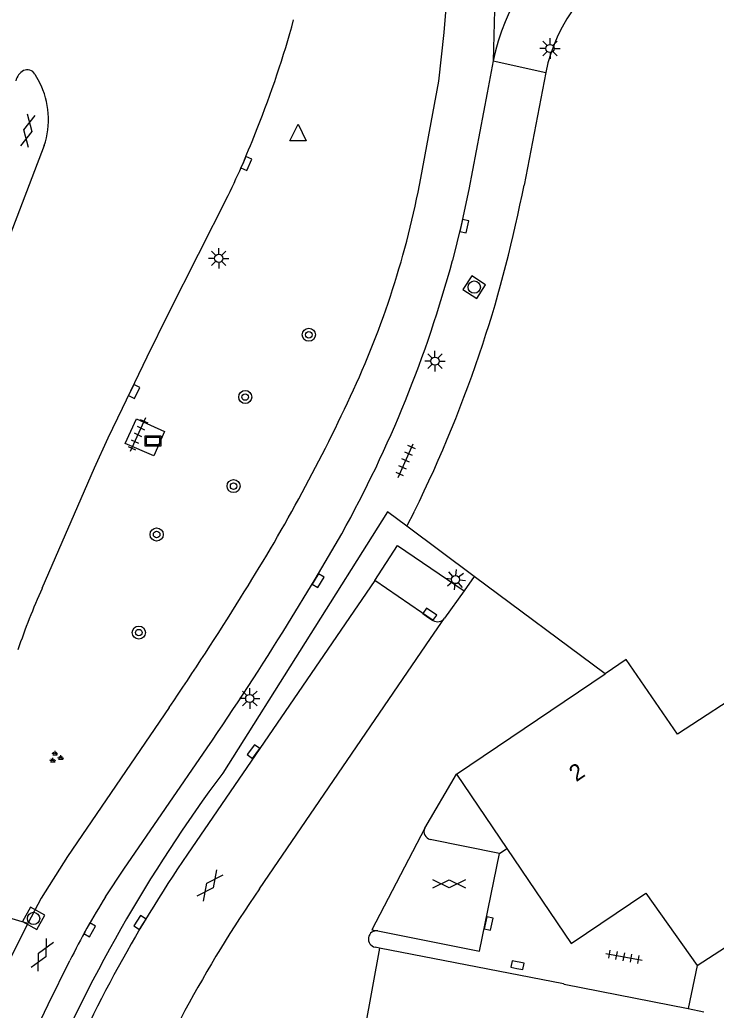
# Model space of a CAD drawing. Extents: x 131000 to 133013, y 393000 to 396501.
# Drawn here: x 132637 to 132679.5, y 394952.6 to 395013.1 of the extents above; entities that cross this region are included whole.
import ezdxf

# ---------------------------------------------------------------- set-up
doc = ezdxf.new("R2010")
doc.units = 0
for name, color, linetype in [('gg-afsc-hekwerk', 7, 'Continuous'), ('gg-anno-huisnummerreeks BGT', 7, 'Continuous'), ('gg-bbg-hoofdgebouw', 7, 'Continuous'), ('gg-knt-verharding', 7, 'Continuous'), ('gg-knt-verharding nz', 7, 'Continuous'), ('gt-grn-groengrens', 7, 'Continuous'), ('gt-grn-vlakafsluiter', 7, 'Continuous'), ('gt-grn-weggrens', 7, 'Continuous'), ('gt-symb-boom', 7, 'Continuous'), ('gt-symb-gesloten verharding', 7, 'Continuous'), ('gt-symb-groenvak', 7, 'Continuous'), ('gt-symb-informatiebord', 7, 'Continuous'), ('gt-symb-kolk', 7, 'Continuous'), ('gt-symb-lichtmast', 7, 'Continuous'), ('gt-symb-rioolschacht', 7, 'Continuous'), ('gt-symb-tegel verharding', 7, 'Continuous'), ('gt-symb-waterafsluiter', 7, 'Continuous')]:
    doc.layers.add(name, color=color, linetype=linetype)

# ---------------------------------------------------------------- blocks, each defined once
blk = doc.blocks.new('gt0-WAFSL')
at = {"layer": 'gt-symb-waterafsluiter'}
for p, q in [((-0.5, -0.333), (0, 0.667)), ((0, 0.667), (0.5, -0.333)), ((0.5, -0.333), (-0.5, -0.333))]:
    blk.add_line(p, q, dxfattribs=at)
blk = doc.blocks.new('gt0-GESVH1')
at = {"layer": 'gt-symb-gesloten verharding'}
for p, q in [((-0.992, -0.261), (0.008, 0.239)), ((0.008, -0.261), (-0.992, 0.239)), ((0.008, 0.239), (1.008, -0.261)), ((1.008, 0.239), (0.008, -0.261))]:
    blk.add_line(p, q, dxfattribs=at)
blk = doc.blocks.new('gt0-LMAST')
at = {"layer": 'gt-symb-lichtmast'}
for p, q in [((-0.005, 0.246), (-0.005, 0.621)), ((-0.182, 0.173), (-0.447, 0.438)), ((0.172, 0.173), (0.437, 0.438)), ((-0.255, -0.004), (-0.63, -0.004)), ((-0.182, -0.181), (-0.447, -0.446)), ((-0.005, -0.254), (-0.005, -0.629)), ((0.437, -0.446), (0.172, -0.181)), ((0.245, -0.004), (0.62, -0.004))]:
    blk.add_line(p, q, dxfattribs=at)
blk.add_circle((-0.005, -0.004), 0.25, dxfattribs=at)
blk = doc.blocks.new('gt0-RS')
at = {"layer": 'gt-symb-rioolschacht'}
blk.add_lwpolyline([(-0.5, -0.5), (0.5, -0.5), (0.5, 0.5), (-0.5, 0.5)], close=True, dxfattribs=at)
blk.add_circle((0, 0), 0.375, dxfattribs=at)
blk = doc.blocks.new('gt0-KOLK')
at = {"layer": 'gt-symb-kolk'}
blk.add_lwpolyline([(0, 0), (0.375, 0), (0.375, 0.4), (-0.375, 0.4), (-0.375, 0), (0, 0)], dxfattribs=at)
blk = doc.blocks.new('gt0-BOOM')
at = {"layer": 'gt-symb-boom'}
for radius in [0.4, 0.2]:
    blk.add_circle((0, 0), radius, dxfattribs=at)
blk = doc.blocks.new('gt0-TEG1')
at = {"layer": 'gt-symb-tegel verharding'}
for p, q in [((-1.125, 0), (1.125, 0)), ((-0.9, -0.25), (-0.9, 0.25)), ((-0.45, -0.25), (-0.45, 0.25)), ((0, -0.25), (0, 0.25)), ((0.45, -0.25), (0.45, 0.25)), ((0.9, -0.25), (0.9, 0.25))]:
    blk.add_line(p, q, dxfattribs=at)
blk = doc.blocks.new('gt0-IBORD')
at = {"layer": 'gt-symb-informatiebord'}
blk.add_lwpolyline([(-0.5, 0.295), (-0.5, -0.295), (0.5, -0.295), (0.5, 0.295), (-0.5, 0.295)], dxfattribs=at)
blk.add_lwpolyline([(-0.417, -0.212), (0.417, -0.212), (0.417, 0.212), (-0.417, 0.212)], close=True, dxfattribs=at)
blk = doc.blocks.new('gt0-GRVAK')
at = {"layer": 'gt-symb-groenvak'}
for p, q in [((-0.11, 0.189), (-0.228, 0.24)), ((-0.182, 0.153), (0.088, 0.153)), ((-0.091, 0.211), (-0.156, 0.322)), ((-0.047, 0.214), (-0.047, 0.393)), ((-0.004, 0.211), (0.061, 0.322)), ((0.015, 0.189), (0.133, 0.24)), ((0.262, -0.052), (0.197, 0.059)), ((0.305, -0.049), (0.305, 0.13)), ((0.349, -0.052), (0.414, 0.059)), ((-0.245, -0.228), (-0.363, -0.177)), ((-0.318, -0.264), (-0.047, -0.264)), ((-0.226, -0.206), (-0.291, -0.095)), ((-0.183, -0.203), (-0.183, -0.024)), ((-0.139, -0.206), (-0.074, -0.095)), ((-0.12, -0.228), (-0.002, -0.177)), ((0.243, -0.074), (0.125, -0.023)), ((0.17, -0.11), (0.441, -0.11)), ((0.368, -0.074), (0.486, -0.023))]:
    blk.add_line(p, q, dxfattribs=at)

msp = doc.modelspace()

# ---------------------------------------------------------------- linework, layer by layer
at = {"layer": 'gg-afsc-hekwerk'}
for p, q in [((132659.424, 394983.061), (132649.358, 394967.106)), ((132660.596, 394982.188), (132659.424, 394983.061)), ((132664.717, 394979.117), (132660.596, 394982.188)), ((132672.705, 394973.165), (132664.717, 394979.117))]:
    msp.add_line(p, q, dxfattribs=at)
msp.add_arc((132723.456, 394911.828), 92.445, 143.2765, 157.38274, dxfattribs=at)
at = {"layer": 'gg-bbg-hoofdgebouw'}
for p, q in [((132663.64, 394967.04), (132672.705, 394973.165)), ((132663.64, 394967.04), (132666.713, 394962.496)), ((132666.713, 394962.496), (132670.64, 394956.69))]:
    msp.add_line(p, q, dxfattribs=at)
for points in [[(132692.063, 394966.955), (132689.28, 394971.08), (132684.74, 394968), (132681.62, 394972.41), (132677.12, 394969.48), (132674, 394974.04), (132672.705, 394973.165)], [(132670.64, 394956.69), (132675.2, 394959.77), (132678.33, 394955.35)], [(132678.33, 394955.35), (132682.83, 394958.27), (132685.92, 394953.71), (132690.221, 394956.623)]]:
    msp.add_lwpolyline(points, dxfattribs=at)
at = {"layer": 'gg-knt-verharding'}
for p, q in [((132637.887, 395009.788), (132638.177, 395009.278)), ((132669.076, 395009.898), (132667.754, 395003.011)), ((132638.454, 395005.422), (132635.226, 394996.995)), ((132660.596, 394982.188), (132661.064, 394983.089)), ((132658.639, 394978.859), (132647.205, 394962.152)), ((132662.201, 394976.431), (132658.639, 394978.859)), ((132664.717, 394979.117), (132664.09, 394978.235)), ((132664.09, 394978.235), (132662.897, 394976.557)), ((132661.692, 394963.741), (132663.64, 394967.04)), ((132666.265, 394962.193), (132662.032, 394963.056)), ((132637.447, 394957.909), (132631.821, 394959.578)), ((132636.023, 394955.054), (132637.447, 394957.909)), ((132658.936, 394956.418), (132658.657, 394956.472)), ((132670.157, 394954.229), (132658.936, 394956.418)), ((132678.33, 394955.35), (132677.779, 394952.724)), ((132670.208, 394954.219), (132670.157, 394954.229)), ((132670.208, 394954.219), (132677.779, 394952.724)), ((132677.779, 394952.724), (132678.725, 394952.525))]:
    msp.add_line(p, q, dxfattribs=at)
for points in [[(132661.45, 395003.44), (132662.554, 395009.354), (132662.88, 395012.335), (132663.117, 395015.326), (132663.265, 395018.338), (132663.308, 395020.338), (132663.273, 395025.221)], [(132665.879, 395010.596), (132665.496, 395008.644), (132664.388, 395002.734), (132663.912, 395000.56), (132663.383, 394998.403)], [(132638.33, 394978.387), (132641.532, 394985.738), (132642.369, 394987.574), (132643.231, 394989.396), (132644.738, 394992.517), (132646.074, 394995.211), (132649.69, 395002.379)], [(132644.084, 394988.739), (132645.804, 394987.956), (132645.149, 394986.469), (132643.398, 394987.239), (132644.084, 394988.739)], [(132653.319, 394976.187), (132654.996, 394978.94), (132656.629, 394981.725)], [(132646.083, 394971.107), (132639.868, 394962.018), (132638.266, 394959.471), (132637.447, 394957.909)], [(132642.203, 394959.555), (132643.313, 394961.234), (132648.412, 394968.649)], [(132658.836, 394957.467), (132665.043, 394956.232), (132666.265, 394962.193)], [(132637.385, 394950.251), (132638.694, 394952.969), (132640.028, 394955.656)]]:
    msp.add_lwpolyline(points, dxfattribs=at)
for centre, radius, start, end in [((132678.435, 395008.117), 12.798, 124.34158, 168.82933), ((132678.82, 395007.91), 9.945, 114.33477, 168.46822), ((132597.151, 395028.378), 58.56, 338.01987, 344.88278), ((132637.727, 395009.122), 1.036, 121.4522, 165.66074), ((132637.42, 395009.518), 0.54, 30.0109, 115.54223), ((132633.739, 395007.021), 4.978, 341.26202, 26.95568), ((132602.075, 395025.394), 52.885, 334.20262, 339.02118), ((132607.52, 395013.454), 54.852, 334.81625, 349.48114), ((132589.85, 395018.029), 79.339, 341.84121, 349.08866), ((132591.571, 395017.778), 74.38, 331.00638, 344.9012), ((132588.16, 395018.834), 81.195, 333.88125, 341.67313), ((132560.526, 395034.909), 106.51, 327.57843, 335.12893), ((132674.811, 394961.839), 40.058, 155.60056, 161.36691), ((132512.381, 395062.735), 162.086, 325.57678, 328.40014), ((132662.484, 394976.851), 0.507, 235.998, 324.52475), ((132482.558, 395081.981), 200.877, 325.6543, 328.21999), ((132662.129, 394963.531), 0.485, 154.34272, 258.45232), ((132712.89, 394917.064), 79.671, 145.53315, 157.95672), ((132680.392, 394935.696), 45.03, 148.00412, 153.68723), ((132658.754, 394956.968), 0.506, 80.62849, 258.97472)]:
    msp.add_arc(centre, radius, start, end, dxfattribs=at)
at = {"layer": 'gg-knt-verharding nz'}
for points in [[(132651.603, 394960.037), (132662.04, 394975.327), (132662.897, 394976.557)], [(132661.692, 394963.741), (132658.466, 394957.541), (132658.836, 394957.467)], [(132658.936, 394956.418), (132658.041, 394951.499), (132677.741, 394947.667), (132678.374, 394950.791)]]:
    msp.add_lwpolyline(points, dxfattribs=at)
msp.add_arc((132717.262, 394914.712), 79.784, 145.38262, 157.90617, dxfattribs=at)
at = {"layer": 'gt-grn-groengrens'}
msp.add_lwpolyline([(132658.639, 394978.859), (132660.028, 394981.011), (132664.09, 394978.235)], dxfattribs=at)
at = {"layer": 'gt-grn-vlakafsluiter'}
msp.add_line((132666.265, 394962.193), (132666.713, 394962.496), dxfattribs=at)
at = {"layer": 'gt-grn-weggrens'}
for p, q in [((132666.22, 395024.624), (132665.879, 395010.596)), ((132665.879, 395010.596), (132669.076, 395009.898))]:
    msp.add_line(p, q, dxfattribs=at)

# ---------------------------------------------------------------- block references
at = {"layer": 'gt-symb-boom'}
for p in [(132654.617, 394993.872), (132650.73, 394990.07), (132650.022, 394984.631), (132645.322, 394981.676), (132644.233, 394975.682)]:
    msp.add_blockref('gt0-BOOM', p, dxfattribs=at)
at = {"layer": 'gt-symb-gesloten verharding'}
for p, rotation in [((132637.45, 395006.325), 78.2854747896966), ((132648.566, 394960.237), 53.21030035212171), ((132638.322, 394955.998), 62.486938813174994)]:
    msp.add_blockref('gt0-GESVH1', p, dxfattribs=dict(at, rotation=rotation))
msp.add_blockref('gt0-GESVH1', (132663.174, 394960.354), dxfattribs=at)
at = {"layer": 'gt-symb-groenvak'}
msp.add_blockref('gt0-GRVAK', (132639.163, 394968.062), dxfattribs=at)
at = {"layer": 'gt-symb-informatiebord'}
msp.add_blockref('gt0-IBORD', (132645.102, 394987.379), dxfattribs=at)
at = {"layer": 'gt-symb-kolk'}
for p, rotation in [((132650.618, 395004.407), -113.38664215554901), ((132663.909, 395000.547), -103.06333733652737), ((132643.772, 394990.497), -116.15525375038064), ((132655.005, 394978.955), -120.8752916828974), ((132661.886, 394976.631), -34.8981235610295), ((132651.402, 394968.298), 54.03584370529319), ((132644.475, 394957.873), 57.867104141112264), ((132665.788, 394957.87), 77.81315978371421), ((132641.064, 394957.627), -119.15481037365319), ((132667.318, 394955.173), -11.00666417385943)]:
    msp.add_blockref('gt0-KOLK', p, dxfattribs=dict(at, rotation=rotation))
at = {"layer": 'gt-symb-lichtmast'}
for p in [(132669.349, 395011.359), (132649.119, 394998.542), (132662.318, 394992.265), (132651.012, 394971.665)]:
    msp.add_blockref('gt0-LMAST', p, dxfattribs=at)
at = {"layer": 'gt-symb-lichtmast', "rotation": -50.27513747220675}
msp.add_blockref('gt0-LMAST', (132663.574, 394978.921), dxfattribs=at)
at = {"layer": 'gt-symb-rioolschacht'}
for p, rotation in [((132664.718, 394996.781), 56.91369260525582), ((132637.808, 394958.226), -29.076863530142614)]:
    msp.add_blockref('gt0-RS', p, dxfattribs=dict(at, rotation=rotation))
at = {"layer": 'gt-symb-tegel verharding'}
for p, rotation in [((132644.174, 394987.77), -114.59100050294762), ((132660.528, 394986.185), 66.30502896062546), ((132673.855, 394955.883), -10.309970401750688)]:
    msp.add_blockref('gt0-TEG1', p, dxfattribs=dict(at, rotation=rotation))
at = {"layer": 'gt-symb-waterafsluiter'}
msp.add_blockref('gt0-WAFSL', (132653.956, 395006.058), dxfattribs=at)

# ---------------------------------------------------------------- texts
at = {"layer": 'gg-anno-huisnummerreeks BGT'}
msp.add_text('2', height=1, rotation=34, dxfattribs=at).set_placement((132670.942, 394966.544))

doc.saveas('drawing.dxf')
